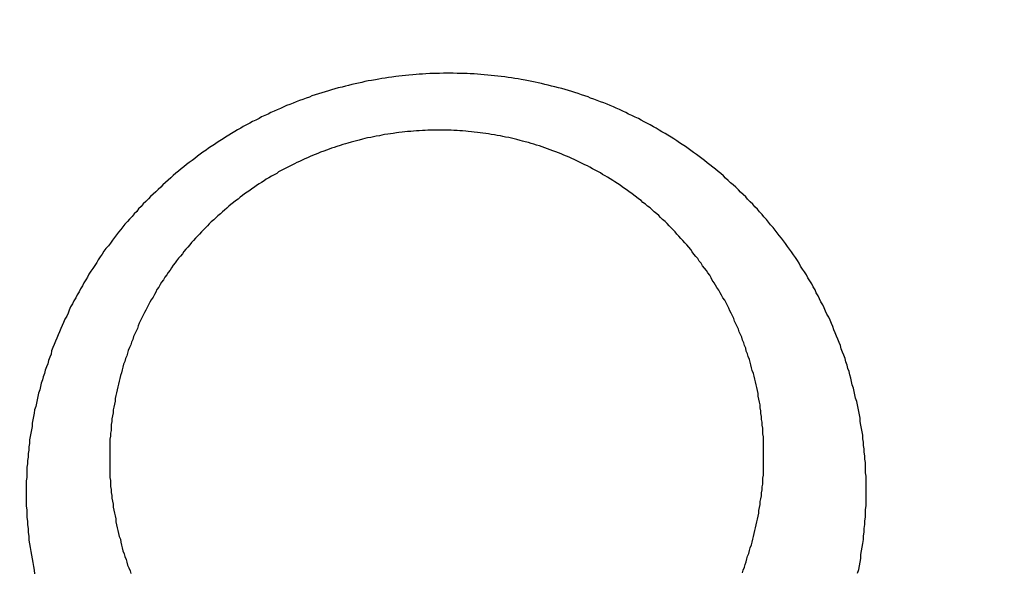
# Model space of a CAD drawing. Header units: millimetres. Extents: x 11979 to 23691, y 12825 to 41978.
# Tile 603 of 656: x 21622.517 to 21624.023, y 40482.318 to 40483.161. Entities that reach past the tile are written whole.
import ezdxf

# ---------------------------------------------------------------- set-up
doc = ezdxf.new("R2010")
doc.units = ezdxf.units.MM
for name, color, linetype in [('- niebieska cienka - izolacja', 120, 'Continuous'), ('-WYMIAR', 8, 'Continuous'), ('PROJEKTOWANE', 5, 'Continuous')]:
    doc.layers.add(name, color=color, linetype=linetype)
doc.styles.get("Standard").update_dxf_attribs({"font": 'arial.ttf'})
doc.dimstyles.new('CZA-KROPKA-50', dxfattribs={"dimtxt": 12, "dimasz": 1, "dimexe": 2, "dimexo": 25, "dimgap": 4, "dimtad": 1, "dimdec": 1, "dimrnd": 0.5, "dimzin": 9, "dimdsep": 46, "dimtxsty": 'Standard', "dimblk": 'CZA-KROPKA', "dimblk1": 'CZA-KROPKA', "dimblk2": 'CZA-KROPKA', "dimsah": 1, "dimcen": -20, "dimse1": 1, "dimse2": 1, "dimclrd": 8, "dimclre": 8, "dimclrt": 9, "dimadec": 0, "dimazin": 0, "dimtfac": 1, "dimtdec": 1, "dimtmove": 1, "dimatfit": 3, "dimldrblk": 'CZA-KROPKA', "dimfxl": 1, "dimtolj": 1, "dimtzin": 9, "dimarcsym": 0})

# ---------------------------------------------------------------- blocks, each defined once
blk = doc.blocks.new('CZA-KROPKA')
at = {"layer": '-WYMIAR', "linetype": 'ByBlock'}
for p, q in [((0, 10), (0, -10)), ((5, 0), (-5, 0))]:
    blk.add_line(p, q, dxfattribs=at)
at = {"layer": '-WYMIAR', "linetype": 'ByBlock', "const_width": 2.5}
blk.add_lwpolyline([(-1.25, 0, 1), (1.25, 0, 1)], format="xyb", close=True, dxfattribs=at)
blk = doc.blocks.new('*D1572')
at = {"layer": '-WYMIAR', "color": 8, "lineweight": -2}
blk.add_line((19929.2678, 40021.6846), (22203.2678, 40021.6846), dxfattribs=at)
at = {"layer": 'Defpoints', "color": 0}
for p in [(19928.2678, 40529.3414), (22204.2678, 40500.3414), (22204.2678, 40021.6846)]:
    blk.add_point(p, dxfattribs=at)
at = {"layer": '-WYMIAR', "color": 8, "lineweight": -2, "rotation": 180}
blk.add_blockref('CZA-KROPKA', (19928.2678, 40021.6846), dxfattribs=at)
at = {"layer": '-WYMIAR', "color": 8, "lineweight": -2}
blk.add_blockref('CZA-KROPKA', (22204.2678, 40021.6846), dxfattribs=at)
at = {"layer": '-WYMIAR', "color": 9, "insert": (21066.2678, 40031.8115), "char_height": 12, "attachment_point": 5}
blk.add_mtext('\\A1;2276', dxfattribs=at)
blk = doc.blocks.new('Pisuar NOVA PRO ze zintegrowanym ceramicznym sitkiem')
for points in [[(-0.003437, -0.208886, 0), (-0.003437, -0.208833, 0), (-0.003437, -0.208781, 0), (-0.003447, -0.208729, 0), (-0.003447, -0.208676, 0), (-0.003447, -0.208624, 0), (-0.003447, -0.208571, 0), (-0.003457, -0.208519, 0), (-0.003457, -0.208467, 0), (-0.003467, -0.208414, 0), (-0.003467, -0.208362, 0), (-0.003477, -0.20831, 0), (-0.003477, -0.208258, 0), (-0.003487, -0.208206, 0), (-0.003487, -0.208153, 0), (-0.003497, -0.208102, 0), (-0.003507, -0.20805, 0), (-0.003517, -0.207998, 0), (-0.003527, -0.207946, 0), (-0.003527, -0.207894, 0), (-0.003537, -0.207843, 0), (-0.003547, -0.207791, 0), (-0.003557, -0.20774, 0), (-0.003567, -0.207689, 0), (-0.003577, -0.207637, 0), (-0.003597, -0.207586, 0), (-0.003607, -0.207535, 0), (-0.003617, -0.207484, 0), (-0.003627, -0.207433, 0), (-0.003647, -0.207383, 0), (-0.003657, -0.207332, 0), (-0.003667, -0.207282, 0), (-0.003687, -0.207231, 0), (-0.003697, -0.207181, 0), (-0.003717, -0.207131, 0), (-0.003727, -0.207081, 0), (-0.003747, -0.207031, 0), (-0.003757, -0.206982, 0), (-0.003777, -0.206932, 0), (-0.003797, -0.206883, 0), (-0.003817, -0.206833, 0), (-0.003827, -0.206784, 0), (-0.003847, -0.206735, 0), (-0.003867, -0.206686, 0), (-0.003887, -0.206638, 0), (-0.003907, -0.206589, 0), (-0.003927, -0.206541, 0), (-0.003947, -0.206493, 0), (-0.003967, -0.206445, 0), (-0.003987, -0.206397, 0), (-0.004007, -0.20635, 0), (-0.004037, -0.206302, 0), (-0.004057, -0.206255, 0), (-0.004077, -0.206208, 0), (-0.004097, -0.206161, 0), (-0.004127, -0.206114, 0), (-0.004147, -0.206068, 0), (-0.004167, -0.206021, 0), (-0.004197, -0.205975, 0), (-0.004217, -0.205929, 0), (-0.004247, -0.205884, 0), (-0.004267, -0.205838, 0), (-0.004297, -0.205793, 0), (-0.004327, -0.205748, 0), (-0.004347, -0.205703, 0), (-0.004377, -0.205658, 0), (-0.004407, -0.205614, 0), (-0.004437, -0.20557, 0), (-0.004457, -0.205526, 0), (-0.004487, -0.205482, 0), (-0.004517, -0.205439, 0), (-0.004547, -0.205396, 0), (-0.004577, -0.205353, 0), (-0.004607, -0.20531, 0), (-0.004637, -0.205268, 0), (-0.004667, -0.205225, 0), (-0.004697, -0.205183, 0), (-0.004727, -0.205142, 0), (-0.004767, -0.2051, 0), (-0.004797, -0.205059, 0), (-0.004827, -0.205018, 0), (-0.004857, -0.204977, 0), (-0.004897, -0.204937, 0), (-0.004927, -0.204897, 0), (-0.004957, -0.204857, 0), (-0.004997, -0.204818, 0), (-0.005027, -0.204778, 0), (-0.005067, -0.204739, 0), (-0.005097, -0.2047, 0), (-0.005137, -0.204662, 0), (-0.005167, -0.204624, 0), (-0.005207, -0.204586, 0), (-0.005247, -0.204548, 0), (-0.005277, -0.204511, 0), (-0.005317, -0.204474, 0), (-0.005357, -0.204438, 0), (-0.005387, -0.204401, 0), (-0.005427, -0.204365, 0), (-0.005467, -0.204329, 0), (-0.005507, -0.204294, 0), (-0.005547, -0.204259, 0), (-0.005587, -0.204224, 0), (-0.005617, -0.204189, 0), (-0.005657, -0.204155, 0), (-0.005697, -0.204121, 0), (-0.005737, -0.204088, 0), (-0.005777, -0.204055, 0), (-0.005827, -0.204022, 0), (-0.005867, -0.203989, 0), (-0.005907, -0.203957, 0), (-0.005947, -0.203925, 0), (-0.005987, -0.203894, 0), (-0.006027, -0.203863, 0), (-0.006077, -0.203832, 0), (-0.006117, -0.203802, 0), (-0.006157, -0.203771, 0), (-0.006197, -0.203742, 0), (-0.006247, -0.203712, 0), (-0.006287, -0.203683, 0), (-0.006327, -0.203654, 0), (-0.006377, -0.203626, 0), (-0.006417, -0.203598, 0), (-0.006467, -0.20357, 0), (-0.006507, -0.203543, 0), (-0.006557, -0.203516, 0), (-0.006597, -0.20349, 0), (-0.006647, -0.203463, 0), (-0.006687, -0.203438, 0), (-0.006737, -0.203412, 0), (-0.006787, -0.203387, 0), (-0.006827, -0.203362, 0), (-0.006877, -0.203338, 0), (-0.006917, -0.203314, 0), (-0.006967, -0.203291, 0), (-0.007017, -0.203267, 0), (-0.007067, -0.203245, 0), (-0.007107, -0.203222, 0), (-0.007157, -0.2032, 0), (-0.007207, -0.203178, 0), (-0.007257, -0.203157, 0), (-0.007297, -0.203136, 0), (-0.007347, -0.203116, 0), (-0.007397, -0.203096, 0), (-0.007447, -0.203076, 0), (-0.007497, -0.203057, 0), (-0.007547, -0.203038, 0), (-0.007597, -0.203019, 0), (-0.007647, -0.203001, 0), (-0.007687, -0.202984, 0), (-0.007737, -0.202966, 0), (-0.007787, -0.20295, 0), (-0.007837, -0.202933, 0), (-0.007887, -0.202917, 0), (-0.007937, -0.202902, 0), (-0.007987, -0.202886, 0), (-0.008037, -0.202872, 0), (-0.008087, -0.202857, 0), (-0.008137, -0.202843, 0), (-0.008197, -0.20283, 0), (-0.008247, -0.202817, 0), (-0.008297, -0.202804, 0), (-0.008347, -0.202792, 0), (-0.008397, -0.20278, 0), (-0.008447, -0.202769, 0), (-0.008497, -0.202758, 0), (-0.008547, -0.202747, 0), (-0.008597, -0.202737, 0), (-0.008647, -0.202727, 0), (-0.008707, -0.202718, 0), (-0.008757, -0.202709, 0), (-0.008807, -0.202701, 0), (-0.008857, -0.202693, 0), (-0.008907, -0.202685, 0), (-0.008957, -0.202678, 0), (-0.009017, -0.202671, 0), (-0.009067, -0.202665, 0), (-0.009117, -0.202659, 0), (-0.009167, -0.202654, 0), (-0.009217, -0.202649, 0), (-0.009277, -0.202644, 0), (-0.009327, -0.20264, 0), (-0.009377, -0.202636, 0), (-0.009427, -0.202633, 0), (-0.009487, -0.20263, 0), (-0.009537, -0.202627, 0), (-0.009587, -0.202625, 0), (-0.009637, -0.202624, 0), (-0.009687, -0.202623, 0), (-0.009747, -0.202622, 0), (-0.009797, -0.202621, 0), (-0.009847, -0.202621, 0), (-0.009897, -0.202622, 0), (-0.009957, -0.202623, 0), (-0.010007, -0.202624, 0), (-0.010057, -0.202626, 0), (-0.010107, -0.202628, 0), (-0.010167, -0.202631, 0), (-0.010217, -0.202634, 0), (-0.010267, -0.202637, 0), (-0.010317, -0.202641, 0), (-0.010367, -0.202645, 0), (-0.010427, -0.20265, 0), (-0.010477, -0.202655, 0), (-0.010527, -0.202661, 0), (-0.010577, -0.202667, 0), (-0.010627, -0.202673, 0), (-0.010687, -0.20268, 0), (-0.010737, -0.202687, 0), (-0.010787, -0.202695, 0), (-0.010837, -0.202703, 0), (-0.010887, -0.202712, 0), (-0.010937, -0.202721, 0), (-0.010997, -0.20273, 0), (-0.011047, -0.20274, 0), (-0.011097, -0.20275, 0), (-0.011147, -0.202761, 0), (-0.011197, -0.202772, 0), (-0.011247, -0.202783, 0), (-0.011297, -0.202795, 0), (-0.011347, -0.202807, 0), (-0.011397, -0.20282, 0), (-0.011447, -0.202833, 0), (-0.011507, -0.202846, 0), (-0.011557, -0.20286, 0), (-0.011607, -0.202875, 0), (-0.011657, -0.202889, 0), (-0.011707, -0.202905, 0), (-0.011757, -0.20292, 0), (-0.011807, -0.202936, 0), (-0.011857, -0.202952, 0), (-0.011907, -0.202969, 0), (-0.011947, -0.202986, 0), (-0.011997, -0.203004, 0), (-0.012047, -0.203022, 0), (-0.012097, -0.20304, 0), (-0.012147, -0.203059, 0), (-0.012197, -0.203078, 0), (-0.012247, -0.203097, 0), (-0.012297, -0.203117, 0), (-0.012337, -0.203137, 0), (-0.012387, -0.203158, 0), (-0.012437, -0.203179, 0), (-0.012487, -0.203201, 0), (-0.012537, -0.203222, 0), (-0.012577, -0.203245, 0), (-0.012627, -0.203267, 0), (-0.012677, -0.20329, 0), (-0.012717, -0.203314, 0), (-0.012767, -0.203337, 0), (-0.012817, -0.203361, 0), (-0.012857, -0.203386, 0), (-0.012907, -0.203411, 0), (-0.012957, -0.203436, 0), (-0.012997, -0.203462, 0), (-0.013047, -0.203488, 0), (-0.013087, -0.203514, 0), (-0.013137, -0.203541, 0), (-0.013177, -0.203568, 0), (-0.013227, -0.203596, 0), (-0.013267, -0.203624, 0), (-0.013317, -0.203652, 0), (-0.013357, -0.203681, 0), (-0.013397, -0.20371, 0), (-0.013447, -0.203739, 0), (-0.013487, -0.203769, 0), (-0.013527, -0.203799, 0), (-0.013577, -0.203829, 0), (-0.013617, -0.20386, 0), (-0.013657, -0.203891, 0), (-0.013697, -0.203922, 0), (-0.013737, -0.203954, 0), (-0.013787, -0.203986, 0), (-0.013827, -0.204018, 0), (-0.013867, -0.204051, 0), (-0.013907, -0.204084, 0), (-0.013947, -0.204118, 0), (-0.013987, -0.204151, 0), (-0.014027, -0.204185, 0), (-0.014067, -0.20422, 0), (-0.014107, -0.204254, 0), (-0.014147, -0.204289, 0), (-0.014187, -0.204325, 0), (-0.014217, -0.20436, 0), (-0.014257, -0.204396, 0), (-0.014297, -0.204432, 0), (-0.014337, -0.204469, 0), (-0.014377, -0.204506, 0), (-0.014407, -0.204543, 0), (-0.014447, -0.20458, 0), (-0.014487, -0.204618, 0), (-0.014517, -0.204656, 0), (-0.014557, -0.204694, 0), (-0.014587, -0.204733, 0), (-0.014627, -0.204771, 0), (-0.014657, -0.20481, 0), (-0.014697, -0.20485, 0), (-0.014727, -0.204889, 0), (-0.014767, -0.204929, 0), (-0.014797, -0.20497, 0), (-0.014827, -0.20501, 0), (-0.014867, -0.205051, 0), (-0.014897, -0.205092, 0), (-0.014927, -0.205133, 0), (-0.014957, -0.205174, 0), (-0.014987, -0.205216, 0), (-0.015017, -0.205258, 0), (-0.015057, -0.2053, 0), (-0.015087, -0.205343, 0), (-0.015117, -0.205386, 0), (-0.015147, -0.205429, 0), (-0.015177, -0.205472, 0), (-0.015197, -0.205515, 0), (-0.015227, -0.205559, 0), (-0.015257, -0.205603, 0), (-0.015287, -0.205647, 0), (-0.015317, -0.205691, 0), (-0.015337, -0.205736, 0), (-0.015367, -0.205781, 0), (-0.015397, -0.205826, 0), (-0.015417, -0.205871, 0), (-0.015447, -0.205916, 0), (-0.015467, -0.205962, 0), (-0.015497, -0.206008, 0), (-0.015517, -0.206054, 0), (-0.015547, -0.2061, 0), (-0.015567, -0.206146, 0), (-0.015597, -0.206193, 0), (-0.015617, -0.20624, 0), (-0.015637, -0.206287, 0), (-0.015657, -0.206334, 0), (-0.015687, -0.206381, 0), (-0.015707, -0.206429, 0), (-0.015727, -0.206476, 0), (-0.015747, -0.206524, 0), (-0.015767, -0.206572, 0), (-0.015787, -0.20662, 0), (-0.015807, -0.206668, 0), (-0.015827, -0.206717, 0), (-0.015847, -0.206765, 0), (-0.015867, -0.206814, 0), (-0.015887, -0.206863, 0), (-0.015897, -0.206912, 0), (-0.015917, -0.206961, 0), (-0.015937, -0.20701, 0), (-0.015947, -0.20706, 0), (-0.015967, -0.207109, 0), (-0.015987, -0.207159, 0), (-0.015997, -0.207209, 0), (-0.016017, -0.207259, 0), (-0.016027, -0.207309, 0), (-0.016047, -0.207359, 0), (-0.016057, -0.207409, 0), (-0.016067, -0.20746, 0), (-0.016087, -0.20751, 0), (-0.016097, -0.207561, 0), (-0.016107, -0.207611, 0), (-0.016117, -0.207662, 0), (-0.016127, -0.207713, 0), (-0.016147, -0.207764, 0), (-0.016157, -0.207815, 0), (-0.016167, -0.207866, 0), (-0.016177, -0.207917, 0), (-0.016187, -0.207969, 0), (-0.016187, -0.20802, 0), (-0.016197, -0.208071, 0), (-0.016207, -0.208123, 0), (-0.016217, -0.208175, 0), (-0.016227, -0.208226, 0), (-0.016227, -0.208278, 0), (-0.016237, -0.20833, 0), (-0.016237, -0.208382, 0), (-0.016247, -0.208434, 0), (-0.016247, -0.208486, 0), (-0.016257, -0.208538, 0), (-0.016257, -0.20859, 0), (-0.016267, -0.208642, 0), (-0.016267, -0.208694, 0), (-0.016267, -0.208747, 0), (-0.016267, -0.208799, 0), (-0.016277, -0.208851, 0), (-0.016277, -0.208904, 0), (-0.016277, -0.208956, 0), (-0.016277, -0.209009, 0), (-0.016277, -0.209061, 0)], [(-0.005007, -0.208357, 0), (-0.005007, -0.208312, 0), (-0.005007, -0.208268, 0), (-0.005007, -0.208223, 0), (-0.005007, -0.208178, 0), (-0.005017, -0.208134, 0), (-0.005017, -0.208089, 0), (-0.005017, -0.208045, 0), (-0.005027, -0.208, 0), (-0.005027, -0.207956, 0), (-0.005037, -0.207911, 0), (-0.005037, -0.207867, 0), (-0.005047, -0.207822, 0), (-0.005047, -0.207778, 0), (-0.005057, -0.207734, 0), (-0.005057, -0.20769, 0), (-0.005067, -0.207646, 0), (-0.005077, -0.207602, 0), (-0.005087, -0.207558, 0), (-0.005087, -0.207514, 0), (-0.005097, -0.20747, 0), (-0.005107, -0.207426, 0), (-0.005117, -0.207383, 0), (-0.005127, -0.207339, 0), (-0.005137, -0.207296, 0), (-0.005147, -0.207252, 0), (-0.005157, -0.207209, 0), (-0.005177, -0.207166, 0), (-0.005187, -0.207123, 0), (-0.005197, -0.20708, 0), (-0.005207, -0.207037, 0), (-0.005217, -0.206994, 0), (-0.005237, -0.206952, 0), (-0.005247, -0.206909, 0), (-0.005267, -0.206867, 0), (-0.005277, -0.206825, 0), (-0.005297, -0.206783, 0), (-0.005307, -0.206741, 0), (-0.005327, -0.206699, 0), (-0.005337, -0.206657, 0), (-0.005357, -0.206616, 0), (-0.005377, -0.206575, 0), (-0.005387, -0.206533, 0), (-0.005407, -0.206492, 0), (-0.005427, -0.206452, 0), (-0.005447, -0.206411, 0), (-0.005457, -0.20637, 0), (-0.005477, -0.20633, 0), (-0.005497, -0.20629, 0), (-0.005517, -0.20625, 0), (-0.005537, -0.20621, 0), (-0.005557, -0.20617, 0), (-0.005577, -0.206131, 0), (-0.005597, -0.206091, 0), (-0.005627, -0.206052, 0), (-0.005647, -0.206013, 0), (-0.005667, -0.205975, 0), (-0.005687, -0.205936, 0), (-0.005717, -0.205898, 0), (-0.005737, -0.20586, 0), (-0.005757, -0.205822, 0), (-0.005787, -0.205784, 0), (-0.005807, -0.205747, 0), (-0.005827, -0.205709, 0), (-0.005857, -0.205672, 0), (-0.005877, -0.205636, 0), (-0.005907, -0.205599, 0), (-0.005937, -0.205563, 0), (-0.005957, -0.205526, 0), (-0.005987, -0.205491, 0), (-0.006007, -0.205455, 0), (-0.006037, -0.20542, 0), (-0.006067, -0.205384, 0), (-0.006097, -0.20535, 0), (-0.006117, -0.205315, 0), (-0.006147, -0.205281, 0), (-0.006177, -0.205246, 0), (-0.006207, -0.205213, 0), (-0.006237, -0.205179, 0), (-0.006267, -0.205146, 0), (-0.006297, -0.205113, 0), (-0.006327, -0.20508, 0), (-0.006357, -0.205047, 0), (-0.006387, -0.205015, 0), (-0.006417, -0.204983, 0), (-0.006447, -0.204952, 0), (-0.006477, -0.20492, 0), (-0.006507, -0.204889, 0), (-0.006547, -0.204858, 0), (-0.006577, -0.204828, 0), (-0.006607, -0.204798, 0), (-0.006637, -0.204768, 0), (-0.006677, -0.204738, 0), (-0.006707, -0.204709, 0), (-0.006737, -0.20468, 0), (-0.006777, -0.204651, 0), (-0.006807, -0.204623, 0), (-0.006847, -0.204595, 0), (-0.006877, -0.204567, 0), (-0.006917, -0.20454, 0), (-0.006947, -0.204513, 0), (-0.006987, -0.204486, 0), (-0.007017, -0.204459, 0), (-0.007057, -0.204433, 0), (-0.007087, -0.204407, 0), (-0.007127, -0.204382, 0), (-0.007167, -0.204357, 0), (-0.007197, -0.204332, 0), (-0.007237, -0.204307, 0), (-0.007277, -0.204283, 0), (-0.007307, -0.204259, 0), (-0.007347, -0.204236, 0), (-0.007387, -0.204212, 0), (-0.007427, -0.204189, 0), (-0.007467, -0.204167, 0), (-0.007497, -0.204145, 0), (-0.007537, -0.204123, 0), (-0.007577, -0.204101, 0), (-0.007617, -0.20408, 0), (-0.007657, -0.204059, 0), (-0.007697, -0.204039, 0), (-0.007737, -0.204019, 0), (-0.007777, -0.203999, 0), (-0.007817, -0.20398, 0), (-0.007857, -0.203961, 0), (-0.007897, -0.203942, 0), (-0.007937, -0.203924, 0), (-0.007977, -0.203906, 0), (-0.008017, -0.203888, 0), (-0.008057, -0.203871, 0), (-0.008097, -0.203854, 0), (-0.008137, -0.203838, 0), (-0.008177, -0.203822, 0), (-0.008227, -0.203806, 0), (-0.008267, -0.203791, 0), (-0.008307, -0.203776, 0), (-0.008347, -0.203761, 0), (-0.008387, -0.203747, 0), (-0.008427, -0.203733, 0), (-0.008477, -0.20372, 0), (-0.008517, -0.203706, 0), (-0.008557, -0.203694, 0), (-0.008597, -0.203681, 0), (-0.008647, -0.203669, 0), (-0.008687, -0.203658, 0), (-0.008727, -0.203647, 0), (-0.008777, -0.203636, 0), (-0.008817, -0.203625, 0), (-0.008857, -0.203615, 0), (-0.008897, -0.203606, 0), (-0.008947, -0.203596, 0), (-0.008987, -0.203587, 0), (-0.009027, -0.203579, 0), (-0.009077, -0.203571, 0), (-0.009117, -0.203563, 0), (-0.009167, -0.203556, 0), (-0.009207, -0.203549, 0), (-0.009247, -0.203542, 0), (-0.009297, -0.203536, 0), (-0.009337, -0.20353, 0), (-0.009377, -0.203525, 0), (-0.009427, -0.20352, 0), (-0.009467, -0.203515, 0), (-0.009517, -0.203511, 0), (-0.009557, -0.203507, 0), (-0.009607, -0.203504, 0), (-0.009647, -0.2035, 0), (-0.009687, -0.203498, 0), (-0.009737, -0.203496, 0), (-0.009777, -0.203494, 0), (-0.009827, -0.203492, 0), (-0.009867, -0.203491, 0), (-0.009907, -0.203491, 0), (-0.009957, -0.20349, 0), (-0.009997, -0.203491, 0), (-0.010047, -0.203491, 0), (-0.010087, -0.203492, 0), (-0.010137, -0.203493, 0), (-0.010177, -0.203495, 0), (-0.010217, -0.203497, 0), (-0.010267, -0.2035, 0), (-0.010307, -0.203503, 0), (-0.010357, -0.203506, 0), (-0.010397, -0.20351, 0), (-0.010447, -0.203514, 0), (-0.010487, -0.203518, 0), (-0.010527, -0.203523, 0), (-0.010577, -0.203528, 0), (-0.010617, -0.203534, 0), (-0.010667, -0.20354, 0), (-0.010707, -0.203546, 0), (-0.010747, -0.203553, 0), (-0.010797, -0.20356, 0), (-0.010837, -0.203568, 0), (-0.010877, -0.203576, 0), (-0.010927, -0.203584, 0), (-0.010967, -0.203593, 0), (-0.011007, -0.203602, 0), (-0.011057, -0.203611, 0), (-0.011097, -0.203621, 0), (-0.011137, -0.203631, 0), (-0.011187, -0.203642, 0), (-0.011227, -0.203653, 0), (-0.011267, -0.203664, 0), (-0.011307, -0.203676, 0), (-0.011357, -0.203688, 0), (-0.011397, -0.203701, 0), (-0.011437, -0.203713, 0), (-0.011477, -0.203727, 0), (-0.011527, -0.20374, 0), (-0.011567, -0.203754, 0), (-0.011607, -0.203768, 0), (-0.011647, -0.203783, 0), (-0.011687, -0.203798, 0), (-0.011727, -0.203814, 0), (-0.011777, -0.203829, 0), (-0.011817, -0.203846, 0), (-0.011857, -0.203862, 0), (-0.011897, -0.203879, 0), (-0.011937, -0.203896, 0), (-0.011977, -0.203914, 0), (-0.012017, -0.203932, 0), (-0.012057, -0.20395, 0), (-0.012097, -0.203969, 0), (-0.012137, -0.203988, 0), (-0.012177, -0.204007, 0), (-0.012217, -0.204027, 0), (-0.012257, -0.204047, 0), (-0.012297, -0.204067, 0), (-0.012337, -0.204088, 0), (-0.012377, -0.204109, 0), (-0.012417, -0.20413, 0), (-0.012447, -0.204152, 0), (-0.012487, -0.204174, 0), (-0.012527, -0.204196, 0), (-0.012567, -0.204219, 0), (-0.012607, -0.204242, 0), (-0.012637, -0.204265, 0), (-0.012677, -0.204289, 0), (-0.012717, -0.204313, 0), (-0.012757, -0.204338, 0), (-0.012787, -0.204362, 0), (-0.012827, -0.204387, 0), (-0.012857, -0.204413, 0), (-0.012897, -0.204438, 0), (-0.012937, -0.204464, 0), (-0.012967, -0.204491, 0), (-0.013007, -0.204517, 0), (-0.013037, -0.204544, 0), (-0.013077, -0.204571, 0), (-0.013107, -0.204599, 0), (-0.013147, -0.204627, 0), (-0.013177, -0.204655, 0), (-0.013207, -0.204683, 0), (-0.013247, -0.204712, 0), (-0.013277, -0.204741, 0), (-0.013307, -0.20477, 0), (-0.013347, -0.2048, 0), (-0.013377, -0.20483, 0), (-0.013407, -0.20486, 0), (-0.013447, -0.20489, 0), (-0.013477, -0.204921, 0), (-0.013507, -0.204952, 0), (-0.013537, -0.204983, 0), (-0.013567, -0.205015, 0), (-0.013597, -0.205047, 0), (-0.013627, -0.205079, 0), (-0.013657, -0.205111, 0), (-0.013687, -0.205144, 0), (-0.013717, -0.205177, 0), (-0.013747, -0.20521, 0), (-0.013777, -0.205244, 0), (-0.013807, -0.205278, 0), (-0.013837, -0.205312, 0), (-0.013867, -0.205346, 0), (-0.013887, -0.20538, 0), (-0.013917, -0.205415, 0), (-0.013947, -0.20545, 0), (-0.013977, -0.205486, 0), (-0.013997, -0.205521, 0), (-0.014027, -0.205557, 0), (-0.014057, -0.205593, 0), (-0.014077, -0.205629, 0), (-0.014107, -0.205666, 0), (-0.014127, -0.205702, 0), (-0.014157, -0.205739, 0), (-0.014177, -0.205777, 0), (-0.014207, -0.205814, 0), (-0.014227, -0.205852, 0), (-0.014247, -0.20589, 0), (-0.014277, -0.205928, 0), (-0.014297, -0.205966, 0), (-0.014317, -0.206005, 0), (-0.014337, -0.206043, 0), (-0.014367, -0.206082, 0), (-0.014387, -0.206121, 0), (-0.014407, -0.206161, 0), (-0.014427, -0.2062, 0), (-0.014447, -0.20624, 0), (-0.014467, -0.20628, 0), (-0.014487, -0.20632, 0), (-0.014507, -0.20636, 0), (-0.014527, -0.206401, 0), (-0.014547, -0.206441, 0), (-0.014567, -0.206482, 0), (-0.014577, -0.206523, 0), (-0.014597, -0.206564, 0), (-0.014617, -0.206605, 0), (-0.014637, -0.206647, 0), (-0.014647, -0.206688, 0), (-0.014667, -0.20673, 0), (-0.014677, -0.206772, 0), (-0.014697, -0.206814, 0), (-0.014717, -0.206856, 0), (-0.014727, -0.206898, 0), (-0.014737, -0.206941, 0), (-0.014757, -0.206983, 0), (-0.014767, -0.207026, 0), (-0.014787, -0.207069, 0), (-0.014797, -0.207112, 0), (-0.014807, -0.207155, 0), (-0.014817, -0.207198, 0), (-0.014837, -0.207241, 0), (-0.014847, -0.207284, 0), (-0.014857, -0.207328, 0), (-0.014867, -0.207371, 0), (-0.014877, -0.207415, 0), (-0.014887, -0.207459, 0), (-0.014897, -0.207503, 0), (-0.014907, -0.207547, 0), (-0.014917, -0.207591, 0), (-0.014917, -0.207635, 0), (-0.014927, -0.207679, 0), (-0.014937, -0.207723, 0), (-0.014947, -0.207767, 0), (-0.014947, -0.207812, 0), (-0.014957, -0.207856, 0), (-0.014967, -0.207901, 0), (-0.014967, -0.207945, 0), (-0.014977, -0.20799, 0), (-0.014977, -0.208034, 0), (-0.014977, -0.208079, 0), (-0.014987, -0.208124, 0), (-0.014987, -0.208168, 0), (-0.014997, -0.208213, 0), (-0.014997, -0.208258, 0), (-0.014997, -0.208303, 0), (-0.014997, -0.208348, 0), (-0.014997, -0.208393, 0), (-0.014997, -0.208437, 0), (-0.014997, -0.208482, 0), (-0.014997, -0.208527, 0)], [(-0.014997, -0.208527, 0), (-0.014997, -0.208573, 0), (-0.014997, -0.208618, 0), (-0.014997, -0.208664, 0), (-0.014997, -0.208709, 0), (-0.014997, -0.208754, 0), (-0.014997, -0.2088, 0), (-0.014987, -0.208845, 0), (-0.014987, -0.208891, 0), (-0.014987, -0.208936, 0), (-0.014977, -0.208981, 0), (-0.014977, -0.209027, 0), (-0.014967, -0.209072, 0), (-0.014967, -0.209117, 0), (-0.014957, -0.209162, 0), (-0.014947, -0.209207, 0), (-0.014947, -0.209252, 0), (-0.014937, -0.209297, 0), (-0.014927, -0.209342, 0), (-0.014917, -0.209387, 0), (-0.014907, -0.209432, 0), (-0.014907, -0.209477, 0), (-0.014897, -0.209522, 0), (-0.014887, -0.209566, 0), (-0.014877, -0.209611, 0), (-0.014867, -0.209655, 0), (-0.014857, -0.209699, 0), (-0.014837, -0.209744, 0), (-0.014827, -0.209788, 0), (-0.014817, -0.209832, 0), (-0.014807, -0.209876, 0), (-0.014797, -0.20992, 0), (-0.014777, -0.209964, 0), (-0.014767, -0.210007, 0), (-0.014747, -0.210051, 0), (-0.014737, -0.210094, 0), (-0.014727, -0.210137, 0), (-0.014707, -0.21018, 0), (-0.014687, -0.210223, 0), (-0.014677, -0.210266, 0)], [(-0.005327, -0.210256, 0), (-0.005317, -0.210214, 0), (-0.005297, -0.210172, 0), (-0.005287, -0.210129, 0), (-0.005267, -0.210087, 0), (-0.005257, -0.210044, 0), (-0.005247, -0.210002, 0), (-0.005227, -0.209959, 0), (-0.005217, -0.209916, 0), (-0.005207, -0.209872, 0), (-0.005187, -0.209829, 0), (-0.005177, -0.209786, 0), (-0.005167, -0.209742, 0), (-0.005157, -0.209699, 0), (-0.005147, -0.209655, 0), (-0.005137, -0.209611, 0), (-0.005127, -0.209567, 0), (-0.005117, -0.209523, 0), (-0.005107, -0.209479, 0), (-0.005097, -0.209435, 0), (-0.005087, -0.20939, 0), (-0.005077, -0.209346, 0), (-0.005077, -0.209302, 0), (-0.005067, -0.209257, 0), (-0.005057, -0.209212, 0), (-0.005057, -0.209168, 0), (-0.005047, -0.209123, 0), (-0.005037, -0.209078, 0), (-0.005037, -0.209033, 0), (-0.005027, -0.208989, 0), (-0.005027, -0.208944, 0), (-0.005017, -0.208899, 0), (-0.005017, -0.208854, 0), (-0.005017, -0.208809, 0), (-0.005007, -0.208763, 0), (-0.005007, -0.208718, 0), (-0.005007, -0.208673, 0), (-0.005007, -0.208628, 0), (-0.005007, -0.208583, 0), (-0.005007, -0.208538, 0), (-0.005007, -0.208493, 0), (-0.005007, -0.208447, 0), (-0.005007, -0.208402, 0), (-0.005007, -0.208357, 0)], [(-0.016277, -0.209061, 0), (-0.016277, -0.209119, 0), (-0.016277, -0.209177, 0), (-0.016277, -0.209235, 0), (-0.016267, -0.209292, 0), (-0.016267, -0.20935, 0), (-0.016267, -0.209408, 0), (-0.016257, -0.209466, 0), (-0.016257, -0.209523, 0), (-0.016247, -0.209581, 0), (-0.016247, -0.209639, 0), (-0.016237, -0.209697, 0), (-0.016237, -0.209755, 0), (-0.016227, -0.209812, 0), (-0.016217, -0.20987, 0), (-0.016207, -0.209928, 0), (-0.016197, -0.209985, 0), (-0.016187, -0.210043, 0), (-0.016177, -0.2101, 0), (-0.016167, -0.210158, 0), (-0.016157, -0.210215, 0), (-0.016147, -0.210272, 0)], [(-0.003567, -0.210261, 0), (-0.003547, -0.210205, 0), (-0.003537, -0.210148, 0), (-0.003527, -0.210091, 0), (-0.003517, -0.210035, 0), (-0.003517, -0.209978, 0), (-0.003507, -0.209921, 0), (-0.003497, -0.209864, 0), (-0.003487, -0.209806, 0), (-0.003477, -0.209749, 0), (-0.003477, -0.209692, 0), (-0.003467, -0.209635, 0), (-0.003467, -0.209577, 0), (-0.003457, -0.20952, 0), (-0.003457, -0.209462, 0), (-0.003447, -0.209405, 0), (-0.003447, -0.209347, 0), (-0.003447, -0.20929, 0), (-0.003437, -0.209232, 0), (-0.003437, -0.209174, 0), (-0.003437, -0.209117, 0), (-0.003437, -0.209059, 0), (-0.003437, -0.209001, 0), (-0.003437, -0.208944, 0), (-0.003437, -0.208886, 0)]]:
    blk.add_polyline3d(points)

msp = doc.modelspace()

# ---------------------------------------------------------------- hatches: boundary and pattern name
at = {"layer": '- niebieska cienka - izolacja'}
h = msp.add_hatch(dxfattribs=at)
h.set_pattern_fill('ANSI31', color=5, scale=10)
h.set_pattern_definition([(315, (8112.473, 14221.135), (19.7999996, -4e-15), [3.394112, -24.607316]), (315, (8112.473, 14240.935), (19.7999996, -4e-15), [3.394112, -24.607316]), (315, (8126.073, 14214.135), (19.7999996, -4e-15), [3.959798, -24.04163]), (315, (8126.073, 14233.935), (19.7999996, -4e-15), [3.959798, -24.04163]), (0, (8122.273, 14219.935), (0, 19.8), [0.2, -19.6]), (90, (8122.473, 14219.935), (-19.8, 1e-15), [0.2, -19.6]), (0, (8122.473, 14220.135), (0, 19.8), [0.2, -19.6]), (0, (8122.673, 14220.135), (0, 19.8), [0.2, -19.6]), (0, (8122.873, 14220.135), (0, 19.8), [0.2, -19.6]), (0, (8123.073, 14220.135), (0, 19.8), [0.2, -19.6]), (90, (8123.273, 14219.935), (-19.8, 1e-15), [0.2, -19.6]), (0, (8123.273, 14219.935), (0, 19.8), [0.2, -19.6]), (90, (8123.473, 14219.735), (-19.8, 1e-15), [0.2, -19.6]), (0, (8123.473, 14219.735), (0, 19.8), [0.2, -19.6]), (90, (8123.673, 14219.535), (-19.8, 1e-15), [0.2, -19.6]), (90, (8123.673, 14219.335), (-19.8, 1e-15), [0.2, -19.6]), (90, (8123.673, 14219.135), (-19.8, 1e-15), [0.2, -19.6]), (90, (8123.673, 14218.935), (-19.8, 1e-15), [0.2, -19.6]), (0, (8123.473, 14218.935), (0, 19.8), [0.2, -19.6]), (90, (8123.473, 14218.735), (-19.8, 1e-15), [0.2, -19.6]), (0, (8123.273, 14218.735), (0, 19.8), [0.2, -19.6]), (90, (8123.273, 14218.535), (-19.8, 1e-15), [0.2, -19.6]), (0, (8123.073, 14218.535), (0, 19.8), [0.2, -19.6]), (0, (8122.873, 14218.535), (0, 19.8), [0.2, -19.6]), (0, (8122.673, 14218.535), (0, 19.8), [0.2, -19.6]), (0, (8122.473, 14218.535), (0, 19.8), [0.2, -19.6]), (90, (8122.473, 14218.535), (-19.8, 1e-15), [0.2, -19.6]), (0, (8122.273, 14218.735), (0, 19.8), [0.2, -19.6]), (90, (8122.273, 14218.735), (-19.8, 1e-15), [0.2, -19.6]), (0, (8122.073, 14218.935), (0, 19.8), [0.2, -19.6]), (90, (8122.073, 14218.935), (-19.8, 1e-15), [0.2, -19.6]), (90, (8122.073, 14219.135), (-19.8, 1e-15), [0.2, -19.6]), (90, (8122.073, 14219.335), (-19.8, 1e-15), [0.2, -19.6]), (90, (8122.073, 14219.535), (-19.8, 1e-15), [0.2, -19.6]), (0, (8122.073, 14219.735), (0, 19.8), [0.2, -19.6]), (90, (8122.273, 14219.735), (-19.8, 1e-15), [0.2, -19.6]), (90, (8119.273, 14202.735), (-19.8, 1e-15), [0.2, -19.6]), (0, (8119.073, 14202.735), (0, 19.8), [0.2, -19.6]), (90, (8119.073, 14202.535), (-19.8, 1e-15), [0.2, -19.6]), (90, (8119.073, 14202.335), (-19.8, 1e-15), [0.2, -19.6]), (90, (8119.073, 14202.135), (-19.8, 1e-15), [0.2, -19.6]), (90, (8119.073, 14201.935), (-19.8, 1e-15), [0.2, -19.6]), (0, (8119.073, 14201.935), (0, 19.8), [0.2, -19.6]), (90, (8119.273, 14201.735), (-19.8, 1e-15), [0.2, -19.6]), (0, (8119.273, 14201.735), (0, 19.8), [0.2, -19.6]), (90, (8119.473, 14201.535), (-19.8, 1e-15), [0.2, -19.6]), (0, (8119.473, 14201.535), (0, 19.8), [0.2, -19.6]), (90, (8119.673, 14201.335), (-19.8, 1e-15), [0.2, -19.6]), (0, (8119.673, 14201.335), (0, 19.8), [0.2, -19.6]), (0, (8119.873, 14201.335), (0, 19.8), [0.2, -19.6]), (0, (8120.073, 14201.335), (0, 19.8), [0.2, -19.6]), (0, (8120.273, 14201.335), (0, 19.8), [0.2, -19.6]), (90, (8120.473, 14201.335), (-19.8, 1e-15), [0.2, -19.6]), (0, (8120.473, 14201.535), (0, 19.8), [0.2, -19.6]), (90, (8120.673, 14201.535), (-19.8, 1e-15), [0.2, -19.6]), (0, (8120.673, 14201.735), (0, 19.8), [0.2, -19.6]), (90, (8120.873, 14201.735), (-19.8, 1e-15), [0.2, -19.6]), (0, (8120.873, 14201.935), (0, 19.8), [0.2, -19.6]), (90, (8121.073, 14201.935), (-19.8, 1e-15), [0.2, -19.6]), (90, (8121.073, 14202.135), (-19.8, 1e-15), [0.2, -19.6]), (90, (8121.073, 14202.335), (-19.8, 1e-15), [0.2, -19.6]), (90, (8121.073, 14202.535), (-19.8, 1e-15), [0.2, -19.6]), (0, (8120.873, 14202.735), (0, 19.8), [0.2, -19.6]), (90, (8120.873, 14202.735), (-19.8, 1e-15), [0.2, -19.6]), (0, (8120.673, 14202.935), (0, 19.8), [0.2, -19.6]), (90, (8120.673, 14202.935), (-19.8, 1e-15), [0.2, -19.6]), (0, (8120.473, 14203.135), (0, 19.8), [0.2, -19.6]), (90, (8120.473, 14203.135), (-19.8, 1e-15), [0.2, -19.6]), (0, (8120.273, 14203.335), (0, 19.8), [0.2, -19.6]), (0, (8120.073, 14203.335), (0, 19.8), [0.2, -19.6]), (0, (8119.873, 14203.335), (0, 19.8), [0.2, -19.6]), (0, (8119.673, 14203.335), (0, 19.8), [0.2, -19.6]), (90, (8119.673, 14203.135), (-19.8, 1e-15), [0.2, -19.6]), (0, (8119.473, 14203.135), (0, 19.8), [0.2, -19.6]), (90, (8119.473, 14202.935), (-19.8, 1e-15), [0.2, -19.6]), (0, (8119.273, 14202.935), (0, 19.8), [0.2, -19.6]), (90, (8122.273, 14203.335), (-19.8, 1e-15), [0.2, -19.6]), (0, (8122.273, 14203.535), (0, 19.8), [0.2, -19.6]), (90, (8122.473, 14203.535), (-19.8, 1e-15), [0.2, -19.6]), (0, (8122.473, 14203.735), (0, 19.8), [0.2, -19.6]), (0, (8122.673, 14203.735), (0, 19.8), [0.2, -19.6]), (0, (8122.873, 14203.735), (0, 19.8), [0.2, -19.6]), (0, (8123.073, 14203.735), (0, 19.8), [0.2, -19.6]), (0, (8123.273, 14203.735), (0, 19.8), [0.2, -19.6]), (0, (8123.473, 14203.735), (0, 19.8), [0.2, -19.6]), (90, (8123.673, 14203.535), (-19.8, 1e-15), [0.2, -19.6]), (0, (8123.673, 14203.535), (0, 19.8), [0.2, -19.6]), (90, (8123.873, 14203.335), (-19.8, 1e-15), [0.2, -19.6]), (0, (8123.873, 14203.335), (0, 19.8), [0.2, -19.6]), (90, (8124.073, 14203.135), (-19.8, 1e-15), [0.2, -19.6]), (0, (8124.073, 14203.135), (0, 19.8), [0.2, -19.6]), (90, (8124.273, 14202.935), (-19.8, 1e-15), [0.2, -19.6]), (90, (8124.273, 14202.735), (-19.8, 1e-15), [0.2, -19.6]), (90, (8124.273, 14202.535), (-19.8, 1e-15), [0.2, -19.6]), (90, (8124.273, 14202.335), (-19.8, 1e-15), [0.2, -19.6]), (90, (8124.273, 14202.135), (-19.8, 1e-15), [0.2, -19.6]), (90, (8124.273, 14201.935), (-19.8, 1e-15), [0.2, -19.6]), (0, (8124.073, 14201.935), (0, 19.8), [0.2, -19.6]), (90, (8124.073, 14201.735), (-19.8, 1e-15), [0.2, -19.6]), (0, (8123.873, 14201.735), (0, 19.8), [0.2, -19.6]), (90, (8123.873, 14201.535), (-19.8, 1e-15), [0.2, -19.6]), (0, (8123.673, 14201.535), (0, 19.8), [0.2, -19.6]), (90, (8123.673, 14201.335), (-19.8, 1e-15), [0.2, -19.6]), (0, (8123.473, 14201.335), (0, 19.8), [0.2, -19.6]), (0, (8123.273, 14201.335), (0, 19.8), [0.2, -19.6]), (0, (8123.073, 14201.335), (0, 19.8), [0.2, -19.6]), (0, (8122.873, 14201.335), (0, 19.8), [0.2, -19.6]), (0, (8122.673, 14201.335), (0, 19.8), [0.2, -19.6]), (0, (8122.473, 14201.335), (0, 19.8), [0.2, -19.6]), (90, (8122.473, 14201.335), (-19.8, 1e-15), [0.2, -19.6]), (0, (8122.273, 14201.535), (0, 19.8), [0.2, -19.6]), (90, (8122.273, 14201.535), (-19.8, 1e-15), [0.2, -19.6]), (0, (8122.073, 14201.735), (0, 19.8), [0.2, -19.6]), (90, (8122.073, 14201.735), (-19.8, 1e-15), [0.2, -19.6]), (0, (8121.873, 14201.935), (0, 19.8), [0.2, -19.6]), (90, (8121.873, 14201.935), (-19.8, 1e-15), [0.2, -19.6]), (90, (8121.873, 14202.135), (-19.8, 1e-15), [0.2, -19.6]), (90, (8121.873, 14202.335), (-19.8, 1e-15), [0.2, -19.6]), (90, (8121.873, 14202.535), (-19.8, 1e-15), [0.2, -19.6]), (90, (8121.873, 14202.735), (-19.8, 1e-15), [0.2, -19.6]), (90, (8121.873, 14202.935), (-19.8, 1e-15), [0.2, -19.6]), (0, (8121.873, 14203.135), (0, 19.8), [0.2, -19.6]), (90, (8122.073, 14203.135), (-19.8, 1e-15), [0.2, -19.6]), (0, (8122.073, 14203.335), (0, 19.8), [0.2, -19.6]), (0, (8114.073, 14217.935), (0, 19.8), [0.2, -19.6]), (90, (8114.273, 14217.935), (-19.8, 1e-15), [0.2, -19.6]), (0, (8114.273, 14218.135), (0, 19.8), [0.2, -19.6]), (0, (8114.473, 14218.135), (0, 19.8), [0.2, -19.6]), (0, (8114.673, 14218.135), (0, 19.8), [0.2, -19.6]), (0, (8114.873, 14218.135), (0, 19.8), [0.2, -19.6]), (90, (8115.073, 14217.935), (-19.8, 1e-15), [0.2, -19.6]), (0, (8115.073, 14217.935), (0, 19.8), [0.2, -19.6]), (90, (8115.273, 14217.735), (-19.8, 1e-15), [0.2, -19.6]), (0, (8115.273, 14217.735), (0, 19.8), [0.2, -19.6]), (90, (8115.473, 14217.535), (-19.8, 1e-15), [0.2, -19.6]), (90, (8115.473, 14217.335), (-19.8, 1e-15), [0.2, -19.6]), (90, (8115.473, 14217.135), (-19.8, 1e-15), [0.2, -19.6]), (90, (8115.473, 14216.935), (-19.8, 1e-15), [0.2, -19.6]), (0, (8115.273, 14216.935), (0, 19.8), [0.2, -19.6]), (90, (8115.273, 14216.735), (-19.8, 1e-15), [0.2, -19.6]), (0, (8115.073, 14216.735), (0, 19.8), [0.2, -19.6]), (90, (8115.073, 14216.535), (-19.8, 1e-15), [0.2, -19.6]), (0, (8114.873, 14216.535), (0, 19.8), [0.2, -19.6]), (0, (8114.673, 14216.535), (0, 19.8), [0.2, -19.6]), (0, (8114.473, 14216.535), (0, 19.8), [0.2, -19.6]), (0, (8114.273, 14216.535), (0, 19.8), [0.2, -19.6]), (90, (8114.273, 14216.535), (-19.8, 1e-15), [0.2, -19.6]), (0, (8114.073, 14216.735), (0, 19.8), [0.2, -19.6]), (90, (8114.073, 14216.735), (-19.8, 1e-15), [0.2, -19.6]), (0, (8113.873, 14216.935), (0, 19.8), [0.2, -19.6]), (90, (8113.873, 14216.935), (-19.8, 1e-15), [0.2, -19.6]), (90, (8113.873, 14217.135), (-19.8, 1e-15), [0.2, -19.6]), (90, (8113.873, 14217.335), (-19.8, 1e-15), [0.2, -19.6]), (90, (8113.873, 14217.535), (-19.8, 1e-15), [0.2, -19.6]), (0, (8113.873, 14217.735), (0, 19.8), [0.2, -19.6]), (90, (8114.073, 14217.735), (-19.8, 1e-15), [0.2, -19.6]), (90, (8111.073, 14216.735), (-19.8, 1e-15), [0.2, -19.6]), (0, (8111.073, 14216.935), (0, 19.8), [0.2, -19.6]), (90, (8111.273, 14216.935), (-19.8, 1e-15), [0.2, -19.6]), (0, (8111.273, 14217.135), (0, 19.8), [0.2, -19.6]), (0, (8111.473, 14217.135), (0, 19.8), [0.2, -19.6]), (0, (8111.673, 14217.135), (0, 19.8), [0.2, -19.6]), (0, (8111.873, 14217.135), (0, 19.8), [0.2, -19.6]), (0, (8112.073, 14217.135), (0, 19.8), [0.2, -19.6]), (0, (8112.273, 14217.135), (0, 19.8), [0.2, -19.6]), (90, (8112.473, 14216.935), (-19.8, 1e-15), [0.2, -19.6]), (0, (8112.473, 14216.935), (0, 19.8), [0.2, -19.6]), (90, (8112.673, 14216.735), (-19.8, 1e-15), [0.2, -19.6]), (0, (8112.673, 14216.735), (0, 19.8), [0.2, -19.6]), (90, (8112.873, 14216.535), (-19.8, 1e-15), [0.2, -19.6]), (0, (8112.873, 14216.535), (0, 19.8), [0.2, -19.6]), (90, (8113.073, 14216.335), (-19.8, 1e-15), [0.2, -19.6]), (90, (8113.073, 14216.135), (-19.8, 1e-15), [0.2, -19.6]), (90, (8113.073, 14215.935), (-19.8, 1e-15), [0.2, -19.6]), (90, (8113.073, 14215.735), (-19.8, 1e-15), [0.2, -19.6]), (90, (8113.073, 14215.535), (-19.8, 1e-15), [0.2, -19.6]), (90, (8113.073, 14215.335), (-19.8, 1e-15), [0.2, -19.6]), (0, (8112.873, 14215.335), (0, 19.8), [0.2, -19.6]), (90, (8112.873, 14215.135), (-19.8, 1e-15), [0.2, -19.6]), (0, (8112.673, 14215.135), (0, 19.8), [0.2, -19.6]), (90, (8112.673, 14214.935), (-19.8, 1e-15), [0.2, -19.6]), (0, (8112.473, 14214.935), (0, 19.8), [0.2, -19.6]), (90, (8112.473, 14214.735), (-19.8, 1e-15), [0.2, -19.6]), (0, (8112.273, 14214.735), (0, 19.8), [0.2, -19.6]), (0, (8112.073, 14214.735), (0, 19.8), [0.2, -19.6]), (0, (8111.873, 14214.735), (0, 19.8), [0.2, -19.6]), (0, (8111.673, 14214.735), (0, 19.8), [0.2, -19.6]), (0, (8111.473, 14214.735), (0, 19.8), [0.2, -19.6]), (0, (8111.273, 14214.735), (0, 19.8), [0.2, -19.6]), (90, (8111.273, 14214.735), (-19.8, 1e-15), [0.2, -19.6]), (0, (8111.073, 14214.935), (0, 19.8), [0.2, -19.6]), (90, (8111.073, 14214.935), (-19.8, 1e-15), [0.2, -19.6]), (0, (8110.873, 14215.135), (0, 19.8), [0.2, -19.6]), (90, (8110.873, 14215.135), (-19.8, 1e-15), [0.2, -19.6]), (0, (8110.673, 14215.335), (0, 19.8), [0.2, -19.6]), (90, (8110.673, 14215.335), (-19.8, 1e-15), [0.2, -19.6]), (90, (8110.673, 14215.535), (-19.8, 1e-15), [0.2, -19.6]), (90, (8110.673, 14215.735), (-19.8, 1e-15), [0.2, -19.6]), (90, (8110.673, 14215.935), (-19.8, 1e-15), [0.2, -19.6]), (90, (8110.673, 14216.135), (-19.8, 1e-15), [0.2, -19.6]), (90, (8110.673, 14216.335), (-19.8, 1e-15), [0.2, -19.6]), (0, (8110.673, 14216.535), (0, 19.8), [0.2, -19.6]), (90, (8110.873, 14216.535), (-19.8, 1e-15), [0.2, -19.6]), (0, (8110.873, 14216.735), (0, 19.8), [0.2, -19.6]), (90, (8113.273, 14214.335), (-19.8, 1e-15), [0.2, -19.6]), (0, (8113.073, 14214.335), (0, 19.8), [0.2, -19.6]), (90, (8113.073, 14214.135), (-19.8, 1e-15), [0.2, -19.6]), (90, (8113.073, 14213.935), (-19.8, 1e-15), [0.2, -19.6]), (90, (8113.073, 14213.735), (-19.8, 1e-15), [0.2, -19.6]), (90, (8113.073, 14213.535), (-19.8, 1e-15), [0.2, -19.6]), (0, (8113.073, 14213.535), (0, 19.8), [0.2, -19.6]), (90, (8113.273, 14213.335), (-19.8, 1e-15), [0.2, -19.6]), (0, (8113.273, 14213.335), (0, 19.8), [0.2, -19.6]), (90, (8113.473, 14213.135), (-19.8, 1e-15), [0.2, -19.6]), (0, (8113.473, 14213.135), (0, 19.8), [0.2, -19.6]), (90, (8113.673, 14212.935), (-19.8, 1e-15), [0.2, -19.6]), (0, (8113.673, 14212.935), (0, 19.8), [0.2, -19.6]), (0, (8113.873, 14212.935), (0, 19.8), [0.2, -19.6]), (0, (8114.073, 14212.935), (0, 19.8), [0.2, -19.6]), (0, (8114.273, 14212.935), (0, 19.8), [0.2, -19.6]), (90, (8114.473, 14212.935), (-19.8, 1e-15), [0.2, -19.6]), (0, (8114.473, 14213.135), (0, 19.8), [0.2, -19.6]), (90, (8114.673, 14213.135), (-19.8, 1e-15), [0.2, -19.6]), (0, (8114.673, 14213.335), (0, 19.8), [0.2, -19.6]), (90, (8114.873, 14213.335), (-19.8, 1e-15), [0.2, -19.6]), (0, (8114.873, 14213.535), (0, 19.8), [0.2, -19.6]), (90, (8115.073, 14213.535), (-19.8, 1e-15), [0.2, -19.6]), (90, (8115.073, 14213.735), (-19.8, 1e-15), [0.2, -19.6]), (90, (8115.073, 14213.935), (-19.8, 1e-15), [0.2, -19.6]), (90, (8115.073, 14214.135), (-19.8, 1e-15), [0.2, -19.6]), (0, (8114.873, 14214.335), (0, 19.8), [0.2, -19.6]), (90, (8114.873, 14214.335), (-19.8, 1e-15), [0.2, -19.6]), (0, (8114.673, 14214.535), (0, 19.8), [0.2, -19.6]), (90, (8114.673, 14214.535), (-19.8, 1e-15), [0.2, -19.6]), (0, (8114.473, 14214.735), (0, 19.8), [0.2, -19.6]), (90, (8114.473, 14214.735), (-19.8, 1e-15), [0.2, -19.6]), (0, (8114.273, 14214.935), (0, 19.8), [0.2, -19.6]), (0, (8114.073, 14214.935), (0, 19.8), [0.2, -19.6]), (0, (8113.873, 14214.935), (0, 19.8), [0.2, -19.6]), (0, (8113.673, 14214.935), (0, 19.8), [0.2, -19.6]), (90, (8113.673, 14214.735), (-19.8, 1e-15), [0.2, -19.6]), (0, (8113.473, 14214.735), (0, 19.8), [0.2, -19.6]), (90, (8113.473, 14214.535), (-19.8, 1e-15), [0.2, -19.6]), (0, (8113.273, 14214.535), (0, 19.8), [0.2, -19.6]), (315, (8123.673, 14206.535), (19.7999996, -4e-15), [4.24264, -23.758788]), (315, (8123.673, 14226.335), (19.7999996, -4e-15), [4.24264, -23.758788]), (315, (8119.673, 14204.135), (19.7999996, -4e-15), [3.959798, -24.04163]), (315, (8119.673, 14223.935), (19.7999996, -4e-15), [3.959798, -24.04163]), (315, (8116.073, 14210.935), (19.7999996, -4e-15), [4.24264, -23.758788]), (315, (8116.073, 14230.735), (19.7999996, -4e-15), [4.24264, -23.758788]), (315, (8113.473, 14216.735), (19.7999996, -4e-15), [3.676956, -24.324474]), (315, (8113.473, 14236.535), (19.7999996, -4e-15), [3.676956, -24.324474]), (315, (8120.273, 14212.535), (19.7999996, -4e-15), [4.24264, -23.758788]), (315, (8120.273, 14232.335), (19.7999996, -4e-15), [4.24264, -23.758788]), (315, (8118.273, 14218.335), (19.7999996, -4e-15), [3.676956, -24.324474]), (315, (8118.273, 14238.135), (19.7999996, -4e-15), [3.676956, -24.324474]), (315, (8116.473, 14203.935), (19.7999996, -4e-15), [3.676956, -24.324474]), (315, (8116.473, 14223.735), (19.7999996, -4e-15), [3.676956, -24.324474]), (315, (8109.073, 14206.935), (19.7999996, -4e-15), [3.676956, -24.324474]), (315, (8109.073, 14226.735), (19.7999996, -4e-15), [3.676956, -24.324474])])
h.paths.add_polyline_path([(21952.2678, 40503.3414), (21958.2678, 40503.3414), (21958.2678, 40413.3414), (21972.2678, 40413.3414), (21972.2678, 40407.3414), (21932.2678, 40407.3414), (21932.2678, 40413.3414), (21952.2678, 40413.3414)])
h.paths.add_polyline_path([(21840.2678, 40346.3414), (21852.2678, 40346.3414), (21852.2678, 40503.3414), (21840.2678, 40503.3414)])
h.paths.add_polyline_path([(21673.2678, 40403.3414), (21670.6346, 40403.3414), (21670.6346, 40391.3414), (21690.6346, 40391.3414), (21690.6346, 40403.3414), (21685.2678, 40403.3414), (21685.2678, 40457.3914, 0.043228), (21673.2678, 40455.8323)])
h.paths.add_polyline_path([(21782.2678, 40391.3414), (21782.2678, 40400.3414), (21797.2427, 40400.3414), (21797.2427, 40403.3414), (21840.2678, 40403.3414), (21840.2678, 40391.3414)])
h.paths.add_polyline_path([(21673.2678, 40455.8323, -0.043228), (21685.2678, 40457.3914), (21685.2678, 40503.3414), (21673.2678, 40503.3414)])
h.paths.add_polyline_path([(21571.2678, 40391.3414), (21580.6346, 40391.3414), (21580.6346, 40403.3414), (21571.2678, 40403.3414)])
h.paths.add_polyline_path([(21782.2678, 40400.3414), (21797.2427, 40400.3414), (21797.2427, 40403.3414), (21782.2678, 40403.3414)])
h.paths.add_polyline_path([(21978.2678, 40407.3414), (21978.2678, 40413.3414), (21972.2678, 40413.3414), (21972.2678, 40407.3414)])
h.paths.add_polyline_path([(21819.2064, 40363.4703), (21837.2801, 40363.4703), (21837.2801, 40396.2125), (21819.2064, 40396.2125)], flags=24)

# ---------------------------------------------------------------- block references
at = {"layer": 'PROJEKTOWANE', "xscale": 100, "yscale": 100, "zscale": 100, "rotation": 359.9999999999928}
msp.add_blockref('Pisuar NOVA PRO ze zintegrowanym ceramicznym sitkiem', (21624.1549, 40503.3414), dxfattribs=at)

# ---------------------------------------------------------------- dimensions: what is measured, and where the dimension line sits
at = {"layer": '-WYMIAR'}
dim = msp.add_linear_dim(base=(22204.2678, 40021.6846), p1=(19928.2678, 40529.3414), p2=(22204.2678, 40500.3414), dimstyle='CZA-KROPKA-50', override={"dimfxl": 0, "dimfxlon": 1}, dxfattribs=at)
dim.commit()
dim.dimension.update_dxf_attribs({"geometry": '*D1572', "text_midpoint": (21066.2678, 40031.8115)})

doc.saveas('drawing.dxf')
